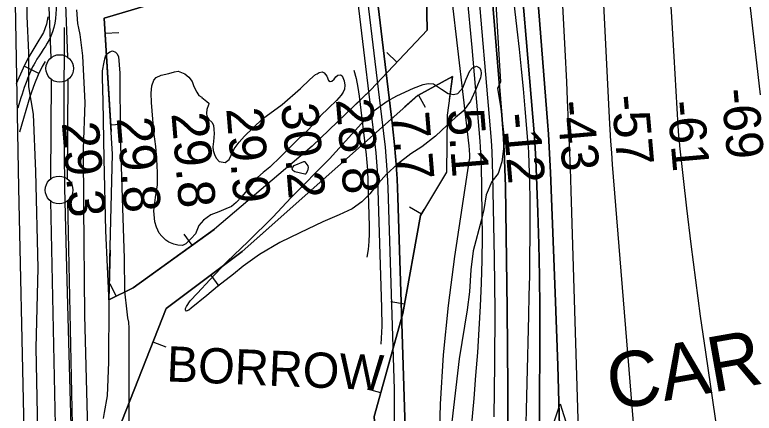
# Model space of a CAD drawing. Extents: x 3651524 to 3689615, y 505651 to 531377.
# Drawn here: x 3657123 to 3658467, y 526274 to 526998 of the extents above; entities that cross this region are included whole.
import ezdxf

# ---------------------------------------------------------------- set-up
doc = ezdxf.new("R2010")
doc.units = 0
for name, color, linetype in [('V-BORW-IDEN', 7, 'Continuous'), ('V-BORW-LINE', 7, 'Continuous'), ('V-CHAN-NAID', 7, 'Continuous'), ('V-FLOD-BASE', 7, 'Continuous'), ('V-LEVE-TOET', 7, 'Continuous'), ('V-RIVR-EDGE', 7, 'Continuous'), ('V-RIVR-RANG', 7, 'Continuous'), ('V-ROAD-CNTR', 7, 'Continuous'), ('V-SITE-VEGE', 7, 'Continuous'), ('V-SURV-LINE', 7, 'Continuous'), ('V-TOPO-DPTH', 7, 'Continuous'), ('V-TOPO-MAJR', 7, 'Continuous'), ('V-TOPO-MINR', 7, 'Continuous'), ('V-TOPO-SHOR', 7, 'Continuous'), ('V-TOPO-WATR', 7, 'Continuous'), ('V-UTIL-IDEN', 7, 'Continuous')]:
    doc.layers.add(name, color=color, linetype=linetype)

msp = doc.modelspace()

# ---------------------------------------------------------------- linework, layer by layer
at = {"layer": 'V-BORW-LINE'}
for p, q in [((3657287.224, 526964.161), (3657312.176, 526965.696)), ((3657817.496, 526911.689), (3657799.323, 526928.858)), ((3657856.914, 526851.82), (3657868.877, 526829.868)), ((3657297.457, 526797.875), (3657322.41, 526799.411)), ((3657861.935, 526635.637), (3657840.475, 526648.461)), ((3657445.322, 526579.116), (3657430.729, 526599.415)), ((3657479.005, 526525.106), (3657494.008, 526505.108)), ((3657307.167, 526486.66), (3657296.074, 526509.064)), ((3657831.017, 526472.131), (3657806.422, 526476.613)), ((3657373.96, 526403.625), (3657397.224, 526394.469)), ((3657788.089, 526311.219), (3657763.993, 526317.882))]:
    msp.add_line(p, q, dxfattribs=at)
for points in [[(3657867.438, 527216.577), (3657869.904, 527094.028), (3657872.425, 526969.827), (3657769.972, 526861.389), (3657663.178, 526759.142), (3657485.818, 526608.227), (3657337.826, 526501.841), (3657293.642, 526479.963), (3657300.726, 526744.755), (3657285.545, 526991.438), (3657395.772, 527024.354), (3657544.184, 527108.829), (3657606.29, 527141.125), (3657764.486, 527254.178), (3657822.067, 527288.406), (3657841.138, 527293.957), (3657866.95, 527255.693), (3657867.438, 527216.577)], [(3657867.438, 527216.577), (3657866.95, 527255.693), (3657841.138, 527293.957), (3657822.067, 527288.406), (3657764.486, 527254.178), (3657606.29, 527141.125), (3657544.184, 527108.829), (3657395.772, 527024.354), (3657285.545, 526991.438), (3657298.198, 526785.841)], [(3657733.489, 526826.46), (3657769.972, 526861.389), (3657872.425, 526969.827), (3657869.904, 527094.028), (3657867.438, 527216.577)], [(3657728.852, 526084.256), (3657672.131, 526041.839), (3657441.728, 525952.249), (3657308.621, 525903.131), (3657288.265, 525951.224), (3657296.232, 526206.126), (3657397.79, 526464.173), (3657536.222, 526568.034), (3657709.883, 526722.407), (3657855.473, 526851.035), (3657918.528, 526885.397), (3657908.766, 526815.072), (3657907.547, 526711.965), (3657860.324, 526632.941), (3657827.983, 526455.484), (3657776.138, 526268.002), (3657782.598, 526165.98), (3657748.183, 526091.244), (3657728.852, 526084.256)], [(3657912.788, 526844.045), (3657918.528, 526885.397), (3657855.473, 526851.035), (3657831.29, 526829.669)], [(3657728.852, 526084.256), (3657748.183, 526091.244), (3657782.598, 526165.98), (3657776.138, 526268.002), (3657827.983, 526455.484), (3657860.324, 526632.941), (3657867.071, 526644.232)], [(3657583.926, 526610.44), (3657536.222, 526568.034), (3657397.79, 526464.173), (3657296.232, 526206.126), (3657288.265, 525951.224), (3657308.621, 525903.131), (3657441.728, 525952.249), (3657672.131, 526041.839), (3657728.852, 526084.256)], [(3657296.062, 526570.428), (3657293.642, 526479.963), (3657337.826, 526501.841), (3657485.065, 526607.686)]]:
    msp.add_lwpolyline(points, dxfattribs=at)
at = {"layer": 'V-CHAN-NAID'}
msp.add_lwpolyline([(3658102.472, 526227.567), (3658092.885, 526227.635), (3658114.011, 526291.119), (3658134.235, 526227.342), (3658124.648, 526227.41), (3658123.071, 526227.988), (3658120.976, 526228.608), (3658118.936, 526229.059), (3658116.9, 526229.367), (3658115.733, 526229.481), (3658114.199, 526229.562), (3658112.477, 526229.56), (3658111.107, 526229.49), (3658109.201, 526229.289), (3658107.835, 526229.07), (3658106.051, 526228.686), (3658104.521, 526228.266), (3658103.489, 526227.935)], close=True, dxfattribs=at)
at = {"layer": 'V-FLOD-BASE'}
msp.add_lwpolyline([(3657212.577, 526974.469), (3657212.215, 526820.367), (3657213.327, 526682.775), (3657216.673, 526538.055), (3657220.992, 526381.51), (3657226.403, 526186.565), (3657227.657, 526023.579), (3657229.168, 525841.694), (3657230.823, 525835.171)], dxfattribs=at)
at = {"layer": 'V-LEVE-TOET'}
for points in [[(3657145.337, 527057.966), (3657144.801, 526994.208), (3657147.785, 526929.204), (3657148.063, 526911.487), (3657148.018, 526866.712), (3657156.587, 526816.962), (3657160.654, 526712.97), (3657164.64, 526537.536), (3657160.902, 526392.944), (3657164.146, 526242.321), (3657167.017, 526104.106), (3657170.089, 525910.384), (3657172.715, 525791.657), (3657177.114, 525732.292), (3657178.877, 525664.949), (3657182.334, 525493.069), (3657181.859, 525332.475), (3657186.256, 525146.996), (3657188.163, 524987.54)], [(3657265.356, 525852.265), (3657261.393, 525962.157), (3657259.138, 526135.201), (3657254.971, 526266.942), (3657249.984, 526452.434), (3657248.155, 526649.675), (3657247.641, 526754.194), (3657250.891, 526837.98), (3657246.49, 526923.083), (3657241.857, 526961.542), (3657239.113, 526973.4), (3657237.489, 526981.696), (3657235.418, 527006.623)]]:
    msp.add_lwpolyline(points, dxfattribs=at)
at = {"layer": 'V-RIVR-EDGE'}
for points in [[(3657996.977, 527018.382), (3658003.325, 526915.11), (3658005.63, 526876.083), (3658000.196, 526863.489), (3658005.52, 526831.659), (3658013.168, 526768.606), (3658008.272, 526730.797), (3658001.615, 526709.202), (3657990.173, 526694.822), (3657979.909, 526670.835), (3657975.64, 526643.831), (3657971.393, 526625.831), (3657956.244, 526568.838), (3657951.957, 526534.63), (3657949.456, 526494.414)], [(3657949.456, 526494.414), (3657945.174, 526462.007), (3657930.545, 526372.594), (3657917.056, 526258.566)]]:
    msp.add_lwpolyline(points, dxfattribs=at)
at = {"layer": 'V-ROAD-CNTR'}
msp.add_line((3657166.675, 526891.059), (3657139.721, 526904.231), dxfattribs=at)
for points in [[(3657116.081, 527420.914), (3657129.563, 526683.648), (3657147.666, 525858.076), (3657164.182, 525048.823)], [(3657182.893, 526993.916), (3657180.554, 526980.55), (3657174.821, 526965.268), (3657161.093, 526942.391), (3657146.487, 526918.076), (3657138.069, 526900.85), (3657125.727, 526872.11)], [(3657178.132, 526912.497), (3657172.871, 526903.74), (3657165.345, 526888.338), (3657158.519, 526872.446), (3657150.227, 526848.661), (3657131.255, 526784.521)]]:
    msp.add_lwpolyline(points, dxfattribs=at)
msp.add_spline([(3657116.52, 527161.886), (3657133.177, 527150.045), (3657166.609, 527098.258), (3657196.378, 527024.301), (3657188.386, 526958.721), (3657159.679, 526910.908), (3657144.529, 526877.881), (3657128.559, 526828.291)], degree=3, dxfattribs=at)
at = {"layer": 'V-SITE-VEGE'}
msp.add_lwpolyline([(3657284.018, 526264.405), (3657285.836, 526275.698), (3657291.222, 526305.803), (3657293.918, 526366.694), (3657294.745, 526474.538), (3657288.425, 526605.155), (3657285.349, 526736.258), (3657283.424, 526840.913), (3657282.547, 526882.993), (3657282.238, 526895.941), (3657285.209, 526911.528), (3657287.556, 526922.272), (3657291.425, 526927.594), (3657295.785, 526930.216), (3657300.676, 526932.286), (3657306.029, 526930.034), (3657308.678, 526927.291), (3657311.276, 526921.852), (3657313.98, 526891.605), (3657314.682, 526778.881), (3657318.063, 526665.035), (3657321.512, 526554.957), (3657322.62, 526495.616), (3657326.276, 526458.34), (3657327.701, 526447.531), (3657329.717, 526439.405), (3657330.065, 526428.614), (3657330.368, 526354.185), (3657329.928, 526237.707)], dxfattribs=at)
msp.add_lwpolyline([(3657969.069, 526883.296), (3657961.709, 526863.474), (3657951.055, 526840.471), (3657937.803, 526822.909), (3657924.114, 526811.287), (3657908.762, 526796.998), (3657887.383, 526777.421), (3657862.77, 526757.901), (3657842.593, 526745.316), (3657818.529, 526726.327), (3657798.258, 526708.35), (3657778.999, 526686.58), (3657767.968, 526672.752), (3657753.683, 526657.904), (3657736.204, 526645.269), (3657712.283, 526634.368), (3657682.931, 526621.404), (3657641.058, 526601.651), (3657604.611, 526583.961), (3657567.561, 526562.504), (3657538.068, 526541.452), (3657520.549, 526526.664), (3657491.576, 526504.525), (3657471.872, 526488.155), (3657443.42, 526464.929), (3657439.039, 526461.23), (3657434.697, 526459.688), (3657433.63, 526460.247), (3657433.118, 526461.875), (3657433.157, 526464.032), (3657434.84, 526467.778), (3657441.503, 526478.448), (3657455.226, 526492.224), (3657477.22, 526516.102), (3657508.54, 526548.987), (3657546.948, 526586.058), (3657591.945, 526630.022), (3657625.468, 526665.563), (3657694.664, 526736.068), (3657752.964, 526800.291), (3657776.027, 526823.611), (3657799.524, 526840.993), (3657817.487, 526850.383), (3657847.396, 526864.416), (3657865.31, 526871.109), (3657874.513, 526873.103), (3657884.209, 526872.393), (3657893.269, 526866.3), (3657898.594, 526862.431), (3657910.321, 526854.673), (3657920.536, 526852.875), (3657928.12, 526854.899), (3657937.467, 526864.979), (3657943.134, 526880.519), (3657949.88, 526896.039), (3657954.828, 526901.343), (3657961.893, 526904.454), (3657967.226, 526901.124), (3657969.846, 526896.766), (3657970.82, 526890.814), (3657970.204, 526886.51)], close=True, dxfattribs=at)
at = {"layer": 'V-SURV-LINE'}
for points in [[(3657206.596, 527242.326), (3657218.754, 526920.738)], [(3657188.776, 526919.592), (3657176.618, 527241.181)], [(3657188.422, 526699.5), (3657189.411, 526880.303)], [(3657219.411, 526880.135), (3657218.422, 526699.332)], [(3657203.821, 525932.631), (3657188.731, 526659.151)], [(3657218.724, 526659.788), (3657233.814, 525933.267)]]:
    msp.add_lwpolyline(points, dxfattribs=at)
for centre in [(3657204.52, 526900.191), (3657203.313, 526679.444)]:
    msp.add_circle(centre, 25, dxfattribs=at)
at = {"layer": 'V-TOPO-DPTH'}
for points in [[(3658022.779, 527670.782), (3658091.132, 526803.733), (3658092.821, 526780.578), (3658094.329, 526757.412), (3658095.565, 526734.231), (3658096.62, 526711.038), (3658105.26, 526492.956), (3658109.761, 526360.699), (3658113.277, 526228.421), (3658115.316, 526096.112), (3658116.371, 525963.783), (3658117.274, 525586.108), (3658117.288, 525577.311), (3658117.293, 525568.514), (3658117.284, 525559.717), (3658117.265, 525550.92), (3658117.044, 525474.281), (3658116.897, 525427.165), (3658116.737, 525380.048), (3658116.554, 525332.932), (3658116.358, 525285.816), (3658112.224, 524345.966)], [(3658112.224, 524345.966), (3658116.358, 525285.816), (3658116.554, 525332.932), (3658116.737, 525380.048), (3658116.897, 525427.165), (3658117.044, 525474.281), (3658117.265, 525550.92), (3658117.284, 525559.717), (3658117.293, 525568.514), (3658117.288, 525577.311), (3658117.274, 525586.108), (3658116.371, 525963.783), (3658115.316, 526096.112), (3658113.277, 526228.421), (3658109.761, 526360.699), (3658105.26, 526492.956), (3658096.62, 526711.038), (3658095.565, 526734.231), (3658094.329, 526757.412), (3658092.821, 526780.578), (3658091.132, 526803.733), (3658022.779, 527670.782)], [(3658019.157, 526176.413), (3658018.946, 526319.948), (3658017.705, 526463.487), (3658014.593, 526685.532), (3658013.805, 526718.035), (3658012.573, 526750.516), (3658010.677, 526782.966), (3658008.337, 526815.394), (3657950.912, 527511.927)], [(3658019.157, 526176.413), (3658018.946, 526319.948), (3658017.705, 526463.487), (3658014.593, 526685.532), (3658013.805, 526718.035), (3658012.573, 526750.516), (3658010.677, 526782.966), (3658008.337, 526815.394), (3657950.912, 527511.927)], [(3657928.431, 525527.204), (3657699.853, 525548.461), (3657700.002, 525548.517), (3657700.451, 525549.02), (3657773.151, 525706.159), (3657775.96, 525711.951), (3657778.907, 525717.669), (3657782.06, 525723.276), (3657785.351, 525728.808), (3657788.386, 525734.42), (3657790.959, 525740.206), (3657792.837, 525746.253), (3657794.252, 525752.474), (3657815.911, 525882.817), (3657825.656, 525954.487), (3657832.571, 526026.346), (3657835.238, 526098.487), (3657835.075, 526170.816), (3657819.331, 526666.121), (3657817.807, 526699.989), (3657815.687, 526733.812), (3657812.675, 526767.567), (3657809.068, 526801.277), (3657745.212, 527331.69)], [(3658043.848, 527054.567), (3658052.549, 526954.827), (3658067.383, 526775.846), (3658068.168, 526765.55), (3658068.861, 526755.249), (3658069.418, 526744.94), (3658069.883, 526734.625), (3658073.553, 526639.173), (3658075.397, 526581.122), (3658076.725, 526523.062), (3658077.278, 526464.99), (3658077.315, 526406.91), (3658076.577, 526284.554), (3658075.914, 526205.312)], [(3658075.914, 526205.312), (3658076.577, 526284.554), (3658077.315, 526406.91), (3658077.278, 526464.99), (3658076.725, 526523.062), (3658075.397, 526581.122), (3658073.553, 526639.173), (3658069.883, 526734.625), (3658069.418, 526744.94), (3658068.861, 526755.249), (3658068.168, 526765.55), (3658067.383, 526775.846), (3658052.549, 526954.827), (3658043.848, 527054.567)], [(3658116.484, 527049.385), (3658119.634, 526991.621), (3658122.59, 526933.848), (3658125.416, 526876.067), (3658126.975, 526843.063), (3658128.825, 526801.776), (3658130.543, 526760.483), (3658132.062, 526719.182), (3658133.448, 526677.877), (3658152.503, 526066.082), (3658154.872, 525983.666), (3658156.976, 525901.244), (3658158.685, 525818.813), (3658160.13, 525736.376), (3658161.671, 525634.485), (3658162.13, 525602.989), (3658162.565, 525571.492), (3658162.964, 525539.994), (3658163.339, 525508.497), (3658188.784, 525000.163)], [(3658116.484, 527049.385), (3658119.634, 526991.621), (3658122.59, 526933.848), (3658125.416, 526876.067), (3658126.975, 526843.063), (3658128.825, 526801.776), (3658130.543, 526760.483), (3658132.062, 526719.182), (3658133.448, 526677.877), (3658152.503, 526066.082), (3658154.872, 525983.666), (3658156.976, 525901.244), (3658158.685, 525818.813), (3658160.13, 525736.376), (3658161.671, 525634.485), (3658162.13, 525602.989), (3658162.565, 525571.492), (3658162.964, 525539.994), (3658163.339, 525508.497), (3658188.784, 525000.163)], [(3657944.582, 527034.181), (3657953.47, 526938.456), (3657968.149, 526767.959), (3657968.95, 526757.407), (3657969.609, 526746.848), (3657970.055, 526736.278), (3657970.36, 526725.701), (3657972.037, 526635.878), (3657972.357, 526593.97), (3657972.063, 526552.073), (3657970.846, 526510.193), (3657969.014, 526468.323), (3657966.511, 526426.477), (3657963.727, 526384.651), (3657960.523, 526342.856), (3657957.039, 526301.08), (3657950.125, 526222.909)], [(3657944.582, 527034.181), (3657953.47, 526938.456), (3657968.149, 526767.959), (3657968.95, 526757.407), (3657969.609, 526746.848), (3657970.055, 526736.278), (3657970.36, 526725.701), (3657972.037, 526635.878), (3657972.357, 526593.97), (3657972.063, 526552.073), (3657970.846, 526510.193), (3657969.014, 526468.323), (3657966.511, 526426.477), (3657963.727, 526384.651), (3657960.523, 526342.856), (3657957.039, 526301.08), (3657950.125, 526222.909)]]:
    msp.add_lwpolyline(points, dxfattribs=at)
at = {"layer": 'V-TOPO-MAJR'}
for points in [[(3658189.501, 527089.941), (3658203.266, 526810.745), (3658204.412, 526789.541), (3658205.692, 526768.345), (3658207.172, 526747.163), (3658208.785, 526725.989), (3658294.415, 525668.406)], [(3657738.934, 526897.265), (3657743.158, 526881.645), (3657746.333, 526865.779), (3657748.808, 526849.748), (3657761.655, 526743.034), (3657762.388, 526736.191), (3657762.999, 526729.339), (3657763.429, 526722.473), (3657763.739, 526715.598), (3657766.966, 526614.044), (3657766.982, 526599.875), (3657766.422, 526585.746), (3657764.998, 526571.679), (3657762.999, 526557.651)]]:
    msp.add_lwpolyline(points, dxfattribs=at)
at = {"layer": 'V-TOPO-MINR'}
for points in [[(3658191.437, 528728.89), (3658337.625, 528149.164), (3658347.265, 528108.175), (3658356.022, 528067.013), (3658363.456, 528025.592), (3658370.008, 527983.998), (3658371.907, 527970.541), (3658376.51, 527935.508), (3658380.666, 527900.428), (3658384.152, 527865.274), (3658387.191, 527830.071), (3658415.112, 527466.093), (3658424.443, 527353.267), (3658434.668, 527240.527), (3658446.234, 527127.918), (3658458.694, 527015.395), (3658477.765, 526852.056)], [(3657824.251, 527820.73), (3657948.003, 526759.686), (3657948.275, 526757.263), (3657948.532, 526754.839), (3657948.987, 526749.984), (3657949.38, 526745.393), (3657949.415, 526744.588), (3657949.468, 526741.096), (3657949.367, 526738.377), (3657949.201, 526736.57), (3657949.089, 526735.67), (3657948.963, 526734.772), (3657922.038, 526558.73), (3657910.381, 526469.657), (3657901.303, 526380.377), (3657896.093, 526290.789), (3657893.462, 526200.995)], [(3657937.522, 527822.395), (3658035.635, 526971.438), (3658039.637, 526935.284), (3658043.419, 526899.109), (3658046.872, 526862.9), (3658050.105, 526826.669), (3658055.588, 526761.908), (3658055.889, 526758.04), (3658056.153, 526754.169), (3658056.365, 526750.296), (3658056.541, 526746.42), (3658057.92, 526710.554), (3658058.606, 526688.741), (3658059.09, 526666.925), (3658059.27, 526645.104), (3658059.248, 526623.281), (3658059.023, 526595.203), (3658058.646, 526559.34), (3658058.15, 526523.479), (3658057.473, 526487.62), (3658056.676, 526451.764), (3658050.619, 526206.835)], [(3658022.779, 527670.782), (3658091.132, 526803.733), (3658092.821, 526780.578), (3658094.329, 526757.412), (3658095.565, 526734.231), (3658096.62, 526711.038), (3658105.26, 526492.956), (3658109.761, 526360.699), (3658113.277, 526228.421), (3658115.316, 526096.112), (3658116.371, 525963.783), (3658117.274, 525586.108), (3658117.288, 525577.311), (3658117.293, 525568.514), (3658117.284, 525559.717), (3658117.265, 525550.92), (3658117.044, 525474.281), (3658116.897, 525427.165), (3658116.737, 525380.048), (3658116.554, 525332.932), (3658116.358, 525285.816), (3658112.224, 524345.966)], [(3657950.912, 527511.927), (3658008.337, 526815.394), (3658010.677, 526782.966), (3658012.573, 526750.516), (3658013.805, 526718.035), (3658014.593, 526685.532), (3658017.705, 526463.487), (3658018.946, 526319.948), (3658019.157, 526176.413)], [(3657939.605, 527340.473), (3657986.938, 526790.253), (3657988.519, 526769.42), (3657989.819, 526748.571), (3657990.7, 526727.701), (3657991.301, 526706.816), (3657994.112, 526556.262), (3657995.111, 526460.096), (3657995.048, 526363.94), (3657993.392, 526267.798)], [(3657745.212, 527331.69), (3657809.068, 526801.277), (3657812.675, 526767.567), (3657815.687, 526733.812), (3657817.807, 526699.989), (3657819.331, 526666.121), (3657835.075, 526170.816), (3657835.238, 526098.487), (3657832.571, 526026.346), (3657825.656, 525954.487), (3657815.911, 525882.817), (3657794.252, 525752.474), (3657792.837, 525746.253), (3657790.959, 525740.206), (3657788.386, 525734.42), (3657785.351, 525728.808), (3657782.06, 525723.276), (3657778.907, 525717.669), (3657775.96, 525711.951), (3657773.151, 525706.159), (3657700.451, 525549.02), (3657700.002, 525548.517), (3657699.853, 525548.461)], [(3657746.507, 527170.245), (3657793.262, 526781.861), (3657795.911, 526757.108), (3657798.123, 526732.321), (3657799.679, 526707.485), (3657800.799, 526682.615), (3657812.401, 526317.649), (3657812.499, 526265.162), (3657810.518, 526212.817), (3657805.416, 526160.684)], [(3657713.725, 527153.475), (3657725.047, 527118.166), (3657734.753, 527082.476), (3657742.038, 527046.214), (3657747.708, 527009.571), (3657777.459, 526762.448), (3657779.15, 526746.65), (3657780.561, 526730.83), (3657781.555, 526714.979), (3657782.269, 526699.107), (3657789.698, 526465.399), (3657789.747, 526432.296), (3657788.468, 526399.284)], [(3658043.848, 527054.567), (3658052.549, 526954.827), (3658067.383, 526775.846), (3658068.168, 526765.55), (3658068.861, 526755.249), (3658069.418, 526744.94), (3658069.883, 526734.625), (3658073.553, 526639.173), (3658075.397, 526581.122), (3658076.725, 526523.062), (3658077.278, 526464.99), (3658077.315, 526406.91), (3658076.577, 526284.554), (3658075.914, 526205.312)], [(3658311.682, 527066.209), (3658316.247, 526994.114), (3658320.61, 526922.005), (3658327.956, 526796.176), (3658328.569, 526786.978), (3658329.283, 526777.789), (3658330.149, 526768.613), (3658331.115, 526759.445), (3658343.945, 526646.629), (3658351.718, 526581.1), (3658359.91, 526515.627), (3658368.733, 526450.235), (3658377.977, 526384.898), (3658489.12, 525625.659)], [(3658116.484, 527049.385), (3658119.634, 526991.621), (3658122.59, 526933.848), (3658125.416, 526876.067), (3658126.975, 526843.063), (3658128.825, 526801.776), (3658130.543, 526760.483), (3658132.062, 526719.182), (3658133.448, 526677.877), (3658152.503, 526066.082), (3658154.872, 525983.666), (3658156.976, 525901.244), (3658158.685, 525818.813), (3658160.13, 525736.376), (3658161.671, 525634.485), (3658162.13, 525602.989), (3658162.565, 525571.492), (3658162.964, 525539.994), (3658163.339, 525508.497), (3658188.784, 525000.163)], [(3657651.338, 526708.487), (3657650.681, 526708.132), (3657650.19, 526708.085), (3657649.939, 526708.117), (3657631.802, 526712.322), (3657628.557, 526715.005), (3657627.022, 526717.835), (3657628.052, 526720.885), (3657630.792, 526724.081), (3657647.968, 526731.325), (3657648.497, 526731.457), (3657649.301, 526731.336), (3657649.751, 526731.052), (3657649.941, 526730.854), (3657653.823, 526725.866), (3657655.247, 526723.103), (3657655.986, 526720.285), (3657655.695, 526717.387), (3657654.718, 526714.435), (3657651.647, 526708.88), (3657651.338, 526708.487)]]:
    msp.add_lwpolyline(points, dxfattribs=at)
at = {"layer": 'V-TOPO-SHOR'}
for points in [[(3657640.329, 526774.205), (3657606.295, 526740.293), (3657586.534, 526720.687), (3657574.502, 526711.193), (3657564.096, 526702.21), (3657554.192, 526691.059), (3657545.357, 526679.35), (3657535.442, 526667.662), (3657525.548, 526657.052), (3657516.789, 526649.656), (3657506.459, 526644.985), (3657493.964, 526639.814), (3657479.305, 526634.141), (3657466.193, 526624.665), (3657457.395, 526615.113), (3657451.19, 526599.583), (3657443.489, 526591.092), (3657436.358, 526584.206), (3657433.614, 526581.558), (3657427.636, 526578.968), (3657419.548, 526579.111), (3657412.03, 526580.862), (3657402.933, 526584.796), (3657397.608, 526588.667), (3657390.184, 526595.808), (3657385.426, 526601.285), (3657380.226, 526612.162), (3657377.163, 526621.922), (3657375.889, 526641.36), (3657378.484, 526666.12), (3657382.119, 526688.708), (3657382.518, 526711.35), (3657381.328, 526735.64), (3657379.034, 526758.329), (3657375.727, 526784.812), (3657373.98, 526808.032), (3657371.279, 526838.281), (3657371.035, 526855.003), (3657371.813, 526868.471), (3657375.776, 526879.188), (3657380.175, 526883.964), (3657388.877, 526888.123), (3657402.951, 526891.109), (3657413.252, 526894.165), (3657419.741, 526895.128), (3657432.063, 526890.595), (3657438.967, 526884.541), (3657445.293, 526876.341), (3657448.367, 526867.117), (3657453.588, 526857.319), (3657457.256, 526851.323), (3657462.591, 526847.993), (3657463.119, 526847.444), (3657472.161, 526840.274), (3657475.876, 526836.973), (3657475.85, 526835.355), (3657475.29, 526834.286), (3657471.903, 526825.717), (3657471.24, 526818.719), (3657471.676, 526812.777), (3657475.354, 526807.32), (3657481.199, 526802.363), (3657483.798, 526796.926), (3657484.742, 526789.359), (3657485.15, 526781.801), (3657483.812, 526767.265), (3657483.104, 526757.57), (3657483.528, 526751.09), (3657486.61, 526742.406), (3657489.739, 526736.42), (3657494.507, 526731.482), (3657505.261, 526729.674), (3657507.985, 526731.245), (3657512.363, 526734.941), (3657516.279, 526742.961), (3657521.87, 526754.186), (3657530.716, 526766.435), (3657540.611, 526777.046), (3657555.984, 526792.412), (3657572.99, 526808.831), (3657609.039, 526834.617), (3657641.91, 526863.699), (3657659.457, 526880.105), (3657669.322, 526889.1), (3657672.587, 526890.661), (3657676.4, 526892.75), (3657681.27, 526893.741), (3657685.016, 526892.058), (3657689.761, 526886.043), (3657692.864, 526878.436), (3657696.069, 526876.763), (3657699.313, 526877.244), (3657703.153, 526880.951), (3657706.465, 526885.207), (3657709.748, 526887.847)], [(3657709.748, 526887.847), (3657715.158, 526888.83), (3657717.815, 526886.624), (3657721.427, 526877.394), (3657722.91, 526869.816), (3657722.249, 526862.818)], [(3657722.249, 526862.818), (3657719.988, 526856.926), (3657716.119, 526851.601), (3657707.859, 526842.039), (3657693.603, 526828.809), (3657677.694, 526813.451), (3657668.319, 526801.753), (3657657.327, 526790.084), (3657644.689, 526776.825), (3657640.329, 526774.205)]]:
    msp.add_lwpolyline(points, dxfattribs=at)
at = {"layer": 'V-TOPO-WATR'}
msp.add_lwpolyline([(3657944.582, 527034.181), (3657953.47, 526938.456), (3657968.149, 526767.959), (3657968.95, 526757.407), (3657969.609, 526746.848), (3657970.055, 526736.278), (3657970.36, 526725.701), (3657972.037, 526635.878), (3657972.357, 526593.97), (3657972.063, 526552.073), (3657970.846, 526510.193), (3657969.014, 526468.323), (3657966.511, 526426.477), (3657963.727, 526384.651), (3657960.523, 526342.856), (3657957.039, 526301.08), (3657950.125, 526222.909)], dxfattribs=at)

# ---------------------------------------------------------------- texts
at = {"layer": 'V-BORW-IDEN'}
msp.add_text('BORROW', height=63.9999, rotation=357.584564, dxfattribs=at).set_placement((3657397.96, 526332.076))
at = {"layer": 'V-CHAN-NAID'}
msp.add_text('CARGILL WESTWEGO (103.1)', height=100, rotation=10.041339, dxfattribs=at).set_placement((3658208.455, 526279.208))
at = {"layer": 'V-RIVR-RANG'}
for s, rotation, p in [('-69', 274.982722, (3658406.929, 526862.148)), ('28.8', 274.698326, (3657706.472, 526843.758)), ('-43', 274.982722, (3658107.702, 526840.247)), ('-57', 274.982722, (3658207.208, 526850.263)), ('29.9', 274.698326, (3657507.163, 526827.142)), ('30.2', 274.698326, (3657606.828, 526835.319)), ('-61', 274.982722, (3658308.477, 526840.044)), ('29.8', 274.698326, (3657407.542, 526818.44)), ('7.7', 274.698326, (3657808.837, 526819.072)), ('5.1', 274.698326, (3657908.675, 526825.145)), ('-12', 274.982722, (3658009.295, 526817.617)), ('29.3', 274.698326, (3657208.255, 526801.562)), ('29.8', 274.698326, (3657307.899, 526810.001))]:
    msp.add_text(s, height=67, rotation=rotation, dxfattribs=at).set_placement(p)
at = {"layer": 'V-UTIL-IDEN'}
msp.add_text('S. BELL TEL. & TEL. CO.', height=82.99983, rotation=10.603728, dxfattribs=at).set_placement((3658188.745, 526094.383))

doc.saveas('drawing.dxf')
